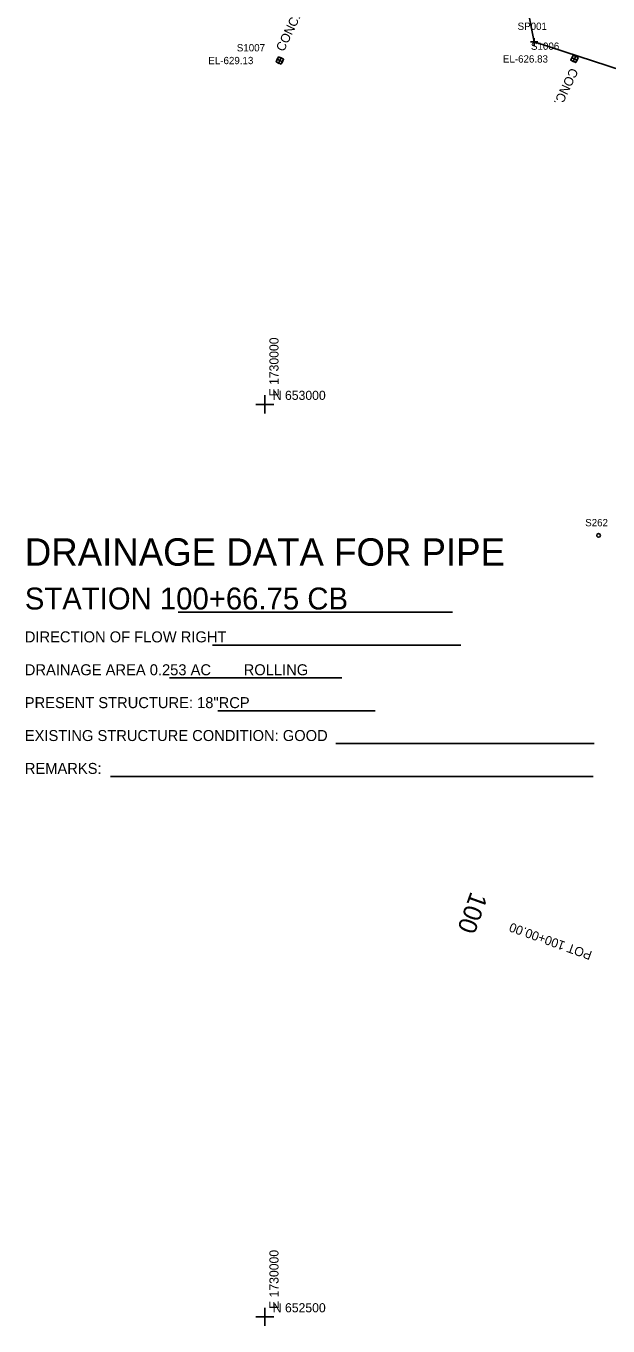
# Model space of a CAD drawing. Extents: x 1729869 to 1735532, y 648588 to 653771.
# Drawn here: x 1729869 to 1730188, y 652495 to 653207 of the extents above; entities that cross this region are included whole.
import ezdxf

# ---------------------------------------------------------------- set-up
doc = ezdxf.new("R2010")
doc.units = 0
for name, color, linetype in [('SURVEY - CENTERLINE - Preliminary Curve Text', 7, 'Continuous'), ('SURVEY - CENTERLINE - Preliminary Text', 7, 'Continuous'), ('SURVEY - CONTROL - Grid', 7, 'Continuous'), ('SURVEY - CONTROL - Grid Text', 7, 'Continuous'), ('SURVEY - DRAINAGE - Area Shapes Text', 7, 'Continuous'), ('SURVEY - DTM - Spot Points - Locators', 7, 'Continuous'), ('SURVEY - DTM - Spot Points - Point Numbers', 7, 'Continuous'), ('SURVEY - PROPERTY - Property Markers - Points - Elevations', 7, 'Continuous'), ('SURVEY - PROPERTY - Property Markers - Points - Locators', 7, 'Continuous'), ('SURVEY - PROPERTY - Property Markers - Points - Numbers', 7, 'Continuous'), ('SURVEY - PROPERTY - Property Markers with Text', 7, 'Continuous'), ('SURVEY - PROPERTY - ROW Lines', 7, 'Continuous'), ('SURVEY - PROPERTY - ROW Lines - Points - Locators', 7, 'Continuous'), ('SURVEY - PROPERTY - ROW Lines - Points - Numbers', 7, 'Continuous'), ('SURVEY - PROPERTY - Station and Offset Flags', 7, 'Continuous')]:
    doc.layers.add(name, color=color, linetype=linetype)

msp = doc.modelspace()

# ---------------------------------------------------------------- linework, layer by layer
at = {"layer": 'SURVEY - CONTROL - Grid'}
for p, q in [((1730000, 653000), (1730000, 653005)), ((1730000, 653000), (1729995, 653000)), ((1730000, 653000), (1730005, 653000)), ((1730000, 653000), (1730000, 652995)), ((1730000, 652500), (1730000, 652505)), ((1730000, 652500), (1729995, 652500)), ((1730000, 652500), (1730005, 652500)), ((1730000, 652500), (1730000, 652495))]:
    msp.add_line(p, q, dxfattribs=at)
at = {"layer": 'SURVEY - DRAINAGE - Area Shapes Text'}
for p, q in [((1729952.52, 652886.14), (1730102.82, 652886.14)), ((1729971.37, 652868.14), (1730107.32, 652868.14)), ((1729947.87, 652850.14), (1730042.27, 652850.14)), ((1729974.27, 652832.14), (1730060.52, 652832.14)), ((1730038.87, 652814.14), (1730180.47, 652814.14)), ((1729915.52, 652796.14), (1730179.87, 652796.14))]:
    msp.add_line(p, q, dxfattribs=at)
at = {"layer": 'SURVEY - DTM - Spot Points - Locators'}
msp.add_circle((1730182.81, 652928.25), 1, dxfattribs=at)
at = {"layer": 'SURVEY - PROPERTY - Property Markers - Points - Locators'}
for p, q in [((1730006.42, 653189.33), (1730010.03, 653187.61)), ((1730009.09, 653190.27), (1730007.37, 653186.67)), ((1730171.4, 653188.48), (1730167.79, 653190.2)), ((1730168.73, 653187.54), (1730170.46, 653191.15))]:
    msp.add_line(p, q, dxfattribs=at)
at = {"layer": 'SURVEY - PROPERTY - Property Markers with Text'}
for points in [[(1730008.93, 653186.47), (1730006.23, 653187.76), (1730007.52, 653190.47), (1730010.23, 653189.18)], [(1730168.89, 653191.34), (1730171.59, 653190.05), (1730170.3, 653187.34), (1730167.59, 653188.64)]]:
    msp.add_lwpolyline(points, close=True, dxfattribs=at)
at = {"layer": 'SURVEY - PROPERTY - ROW Lines'}
msp.add_line((1730147.6, 653198.75), (1730311.31, 653145.25), dxfattribs=at)
at = {"layer": 'SURVEY - PROPERTY - ROW Lines - Points - Locators'}
for p, q in [((1730149.6, 653198.75), (1730145.6, 653198.75)), ((1730147.6, 653200.75), (1730147.6, 653196.75))]:
    msp.add_line(p, q, dxfattribs=at)
at = {"layer": 'SURVEY - PROPERTY - Station and Offset Flags'}
msp.add_lwpolyline([(1730140.88, 653232.2), (1730147.6, 653198.75)], dxfattribs=at)

# ---------------------------------------------------------------- texts
at = {"layer": 'SURVEY - CENTERLINE - Preliminary Curve Text'}
msp.add_text('POT 100+00.00', height=5, rotation=160.31728, dxfattribs=at).set_placement((1730179.65, 652700.17))
at = {"layer": 'SURVEY - CENTERLINE - Preliminary Text'}
msp.add_text('100', height=10, rotation=250.31728, dxfattribs=at).set_placement((1730112.86, 652733.47))
at = {"layer": 'SURVEY - CONTROL - Grid Text'}
for p in [(1730007.5, 653002.5), (1730007.5, 652502.5)]:
    msp.add_text(' E 1730000 ', height=5, rotation=90, dxfattribs=at).set_placement(p)
for s, p in [(' N 653000 ', (1730002.5, 653002.5)), (' N 652500 ', (1730002.5, 652502.5))]:
    msp.add_text(s, height=5, dxfattribs=at).set_placement(p)
at = {"layer": 'SURVEY - DRAINAGE - Area Shapes Text'}
for s, height, p in [('DRAINAGE DATA FOR PIPE', 15, (1729868.52, 652911.64)), ('STATION 100+66.75 CB        ', 12, (1729868.52, 652887.64)), ('DIRECTION OF FLOW RIGHT                  ', 6.0198, (1729868.52, 652869.62)), ('DRAINAGE AREA 0.253 AC        ROLLING', 6.0198, (1729868.52, 652851.6)), ('PRESENT STRUCTURE: 18"RCP                      ', 6.0198, (1729868.52, 652833.58)), ('EXISTING STRUCTURE CONDITION: GOOD                      ', 6.0198, (1729868.52, 652815.56)), ('REMARKS:                                                  ', 6.0198, (1729868.52, 652797.54))]:
    msp.add_text(s, height=height, dxfattribs=at).set_placement(p)
at = {"layer": 'SURVEY - DTM - Spot Points - Point Numbers'}
msp.add_text('S262', height=4, dxfattribs=at).set_placement((1730175.48, 652933.25))
at = {"layer": 'SURVEY - PROPERTY - Property Markers - Points - Elevations'}
for s, p in [('EL-629.13', (1729969.04, 653186.47)), ('EL-626.83', (1730130.4, 653187.34))]:
    msp.add_text(s, height=4, dxfattribs=at).set_placement(p)
at = {"layer": 'SURVEY - PROPERTY - Property Markers - Points - Numbers'}
for s, p in [('S1007', (1729984.65, 653193.47)), ('S1006', (1730145.8, 653194.34))]:
    msp.add_text(s, height=4, dxfattribs=at).set_placement(p)
at = {"layer": 'SURVEY - PROPERTY - Property Markers with Text'}
for rotation, p in [(64.44613, (1730010.38, 653192.98)), (244.44613, (1730167.44, 653184.83))]:
    msp.add_text('CONC.', height=5, rotation=rotation, dxfattribs=at).set_placement(p)
at = {"layer": 'SURVEY - PROPERTY - ROW Lines - Points - Numbers'}
msp.add_text('SP001', height=4, dxfattribs=at).set_placement((1730138.47, 653205.25))

doc.saveas('drawing.dxf')
